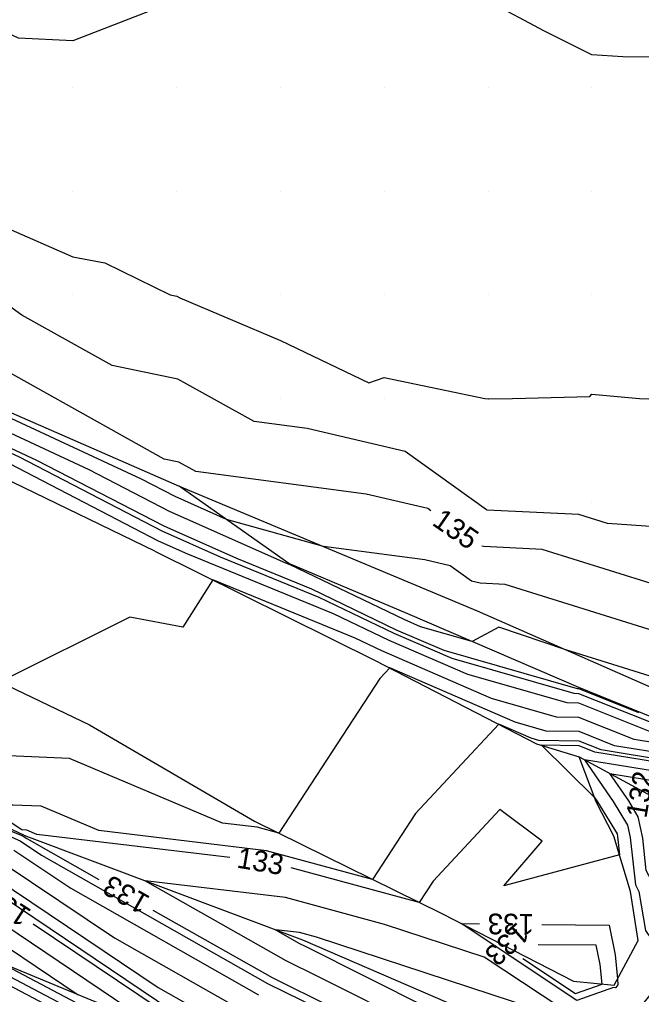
# Model space of a CAD drawing. Extents: x 2354170 to 2357230, y 866100 to 868290.
# Drawn here: x 2355034.8 to 2355094.8, y 867572.5 to 867666.6 of the extents above; entities that cross this region are included whole.
import ezdxf

# ---------------------------------------------------------------- set-up
doc = ezdxf.new("R2010")
doc.units = 0
for name, color, linetype in [('Default', 7, 'Continuous'), ('DTM Contours Major', 7, 'Continuous'), ('DTM Contours Major Text', 7, 'Continuous'), ('DTM Contours Minor', 7, 'Continuous'), ('DTM Contours Minor Text', 7, 'Continuous'), ('Exist DTM QL2 LIDAR Elevation Point', 7, 'Continuous'), ('PH Exist DTM Breakline', 7, 'Continuous')]:
    doc.layers.add(name, color=color, linetype=linetype)

msp = doc.modelspace()

# ---------------------------------------------------------------- linework, layer by layer
at = {"layer": 'Default'}
for points in [[(2355156.783, 867670.018), (2355149.973, 867664.732), (2355142.385, 867662.431), (2355139.973, 867665.046), (2355136.567, 867666.613), (2355129.973, 867663.114), (2355124.547, 867664.592), (2355119.973, 867663.374), (2355111.37, 867661.416), (2355109.973, 867661.522), (2355103.472, 867663.518), (2355099.972, 867662.952), (2355092.943, 867662.989), (2355089.972, 867663.174), (2355085.414, 867665.46), (2355079.972, 867668.354)], [(2355019.972, 867668.009), (2355014.751, 867660.018), (2355019.972, 867657.029), (2355028.431, 867650.018), (2355029.666, 867649.263), (2355033.492, 867646.498), (2355039.972, 867643.697), (2355043.05, 867643.096), (2355049.349, 867640.018), (2355049.973, 867639.887), (2355050.262, 867639.728), (2355059.972, 867635.609), (2355068.477, 867631.513), (2355069.972, 867632.041), (2355079.652, 867630.018), (2355079.972, 867629.986), (2355080.011, 867629.979), (2355082.336, 867630.018), (2355089.78, 867630.21), (2355089.972, 867630.442), (2355094.574, 867630.018), (2355099.972, 867629.838)], [(2355047.331, 867667.378), (2355039.972, 867664.528), (2355034.726, 867664.773), (2355029.972, 867666.96)], [(2355074.447, 867619.179), (2355074.154, 867619.39), (2355068.209, 867620.789), (2355051.797, 867622.962), (2355050.162, 867623.866), (2355048.755, 867624.16), (2355028.509, 867635.467), (2355025.079, 867637.946), (2355021.957, 867639.854), (2355009.227, 867645.813), (2355004.635, 867648.65), (2355001.188, 867649.633), (2354995.884, 867652.137), (2354991.371, 867653.721), (2354989.082, 867654.28), (2354986.916, 867655.031), (2354982.716, 867654.347)], [(2355100.743, 867617.311), (2355091.467, 867617.964), (2355088.717, 867618.825), (2355079.897, 867619.257), (2355079.816, 867619.276), (2355071.981, 867624.913), (2355062.547, 867627.133), (2355057.417, 867627.812), (2355050.067, 867631.877), (2355043.749, 867633.199), (2355035.042, 867638.061), (2355027.373, 867643.604)], [(2355094.488, 867599.695), (2355088.709, 867601.999), (2355088.596, 867602.001), (2355075.753, 867605.694), (2355071.157, 867607.685), (2355062.985, 867611.611), (2355055.759, 867614.57), (2355048.746, 867617.693), (2355036.501, 867624.046), (2355024.505, 867629.627), (2355016.498, 867633.235), (2355006.415, 867637.823), (2355002.615, 867638.476)], [(2355099.914, 867606.359), (2355081.623, 867612.087), (2355079.197, 867612.206), (2355078.366, 867612.4), (2355076.326, 867613.867), (2355073.871, 867614.445), (2355064.121, 867615.736), (2355054.755, 867618.35), (2355049.809, 867620.553), (2355046.588, 867622.223), (2355023.336, 867633.042)], [(2355104.138, 867600.557), (2355087.476, 867605.774), (2355081.018, 867607.956), (2355078.439, 867606.569), (2355073.474, 867607.996), (2355071.87, 867608.691), (2355060.891, 867613.966), (2355060.477, 867614.135), (2355049.278, 867619.123), (2355041.545, 867623.135), (2355023.921, 867631.335)], [(2354959.297, 867626.307), (2354958.324, 867626.038), (2354957.438, 867624.558), (2354956.782, 867623.717), (2354956.916, 867622.401), (2354957.342, 867620.978), (2354961.864, 867618.793), (2354962.775, 867617.67), (2354963.474, 867617.287), (2354970.863, 867615.663), (2354971.341, 867615.322), (2354972.448, 867614.56), (2354980.701, 867611.562), (2354983.324, 867610.296), (2354999.117, 867602.837), (2355006.207, 867599.884), (2355008.646, 867598.688), (2355035.042, 867587.863), (2355035.182, 867587.803), (2355035.537, 867587.564), (2355042.462, 867583.632)], [(2355055.077, 867585.745), (2355036.484, 867587.97), (2355035.529, 867588.375), (2355035.053, 867588.395), (2355014.646, 867601.924), (2355006.762, 867604.225), (2355000.673, 867607.676), (2354986.861, 867614.199), (2354983.748, 867614.767), (2354982.863, 867615.384), (2354980.653, 867616.178), (2354973.576, 867619.035), (2354971.166, 867620.282), (2354966.939, 867623.64), (2354964.849, 867624.927)], [(2355095.952, 867597.744), (2355088.718, 867600.629), (2355087.581, 867600.646), (2355078.033, 867603.391), (2355070.444, 867606.679), (2355065.08, 867609.256), (2355051.042, 867615.004), (2355048.215, 867616.263), (2355031.457, 867624.957)], [(2355171.284, 867607.356), (2355169.973, 867606.696), (2355160.261, 867609.73), (2355159.973, 867609.693), (2355154.427, 867605.564), (2355149.973, 867602.931), (2355146.472, 867603.518), (2355141.765, 867600.018), (2355140.302, 867599.688), (2355139.983, 867599.846), (2355137.995, 867600.018), (2355129.973, 867601.965), (2355128.737, 867601.253), (2355118.258, 867605.923), (2355110.968, 867605.497), (2355108.882, 867606.191), (2355102.342, 867611.693), (2355095.691, 867612.162), (2355085.17, 867615.456), (2355079.547, 867615.732), (2355079.363, 867615.775)], [(2355097.581, 867596.559), (2355094.051, 867597.135), (2355088.727, 867599.258), (2355086.566, 867599.29), (2355080.313, 867601.089), (2355069.731, 867605.673), (2355067.175, 867606.901), (2355053.438, 867612.526), (2355050.569, 867607.949), (2355045.465, 867608.937), (2355032.951, 867602.68)], [(2355097.391, 867595.671), (2355092.15, 867596.526), (2355088.735, 867597.887), (2355085.552, 867597.935), (2355082.593, 867598.786), (2355070.495, 867604.027), (2355069.543, 867603.003), (2355059.819, 867588.082), (2355057.711, 867588.654), (2355054.374, 867589.053), (2355039.634, 867595.298), (2355032.282, 867595.611)], [(2355121.422, 867582.126), (2355120.835, 867582.407), (2355106.543, 867590.086), (2355101.873, 867591.814), (2355097.201, 867594.782), (2355090.248, 867595.917), (2355088.744, 867596.517), (2355085.111, 867596.571), (2355090.22, 867591.533), (2355090.511, 867591.107), (2355092.394, 867588.021), (2355092.447, 867587.763), (2355092.642, 867585.988), (2355081.497, 867583.018), (2355085.17, 867587.327), (2355081.097, 867590.356), (2355074.684, 867583.461), (2355073.339, 867581.398), (2355060.98, 867584.75)], [(2355144.841, 867569.873), (2355137.635, 867573.447), (2355125.649, 867578.418), (2355125.497, 867578.491), (2355124.148, 867579.138), (2355105.194, 867589.322), (2355102.833, 867590.195), (2355097.01, 867593.894), (2355089.269, 867595.158), (2355092.015, 867591.149), (2355093.421, 867588.845), (2355093.66, 867587.678), (2355094.165, 867583.091), (2355094.502, 867582.453), (2355095.148, 867578.699), (2355095.736, 867577.8), (2355096.553, 867575.811), (2355096.633, 867573.775), (2355094.185, 867570.743)], [(2355095.215, 867584.487), (2355094.873, 867587.593), (2355094.448, 867589.668), (2355093.519, 867591.191), (2355091.704, 867593.841), (2355096.82, 867593.005), (2355103.793, 867588.577), (2355103.845, 867588.557), (2355104.51, 867588.2), (2355104.065, 867588.353), (2355103.8, 867588.496), (2355100.619, 867586.344), (2355099.841, 867583.617), (2355099.434, 867581.988), (2355099.54, 867578.238), (2355099.768, 867577.277), (2355098.948, 867576.569), (2355098.399, 867577.905), (2355096.62, 867580.624), (2355096.312, 867582.415), (2355095.215, 867584.487)], [(2355003.273, 867589.958), (2355012.346, 867585.508), (2355014.512, 867584.62), (2355028.775, 867578.417), (2355032.927, 867575.623), (2355052.64, 867565.209), (2355064.575, 867560.758), (2355069.477, 867558.851), (2355085.298, 867551.851), (2355086.723, 867551.29), (2355093.921, 867548.105)], [(2355034.266, 867586.462), (2355039.748, 867582.774), (2355057.845, 867572.501)], [(2355033.351, 867585.121), (2355043.958, 867577.984), (2355056.525, 867570.85)], [(2355032.436, 867583.78), (2355048.169, 867573.195), (2355055.206, 867569.2)], [(2355088.883, 867569.97), (2355079.608, 867576.132), (2355069.998, 867579.286), (2355060.434, 867581.88), (2355046.929, 867583.496), (2355060.485, 867575.801), (2355063.587, 867574.266), (2355082.552, 867564.741)], [(2355030.605, 867581.098), (2355048.031, 867569.375)], [(2355047.68, 867580.67), (2355059.165, 867574.151), (2355064.839, 867571.345), (2355079.106, 867564.179), (2355088.55, 867559.976), (2355091.682, 867558.42), (2355106.052, 867552.026), (2355119.095, 867546.322), (2355119.785, 867546.02), (2355133.029, 867540.156), (2355138.125, 867538.189)], [(2355029.69, 867579.758), (2355040.479, 867572.499)], [(2355036.147, 867579.326), (2355052.38, 867568.405), (2355053.886, 867567.55), (2355056.858, 867566.08), (2355067.652, 867562.054), (2355068.843, 867561.591), (2355086.95, 867553.58), (2355087.307, 867553.439), (2355113.632, 867541.793), (2355114.755, 867541.349), (2355114.958, 867541.268), (2355126.204, 867536.555)], [(2355084.49, 867571.137), (2355063.434, 867578.048), (2355061.796, 867578.493), (2355059.482, 867578.77), (2355061.804, 867577.451), (2355062.336, 867577.188), (2355085.998, 867565.304)], [(2355092.051, 867573.211), (2355088.525, 867571.959), (2355077.382, 867579.362), (2355079.155, 867579.344)], [(2355085.154, 867579.285), (2355091.634, 867579.22), (2355092.22, 867576.354), (2355092.456, 867574.051), (2355092.479, 867573.447), (2355092.285, 867573.206), (2355092.241, 867573.162), (2355092.051, 867573.211)], [(2355028.633, 867577.026), (2355052.315, 867564.516)], [(2355029.785, 867575.552), (2355051.989, 867563.822)]]:
    msp.add_lwpolyline(points, dxfattribs=at)
at = {"layer": 'DTM Contours Major'}
for points in [[(2355074.447, 867619.179), (2355074.154, 867619.39), (2355068.209, 867620.789), (2355051.797, 867622.962), (2355050.162, 867623.866), (2355048.755, 867624.16), (2355028.509, 867635.467), (2355025.079, 867637.946), (2355021.957, 867639.854), (2355009.227, 867645.813), (2355004.635, 867648.65), (2355001.188, 867649.633), (2354995.884, 867652.137), (2354991.371, 867653.721), (2354989.082, 867654.28), (2354986.916, 867655.031), (2354982.716, 867654.347)], [(2355171.284, 867607.356), (2355169.973, 867606.696), (2355160.261, 867609.73), (2355159.973, 867609.693), (2355154.427, 867605.564), (2355149.973, 867602.931), (2355146.472, 867603.518), (2355141.765, 867600.018), (2355140.302, 867599.688), (2355139.983, 867599.846), (2355137.995, 867600.018), (2355129.973, 867601.965), (2355128.737, 867601.253), (2355118.258, 867605.923), (2355110.968, 867605.497), (2355108.882, 867606.191), (2355102.342, 867611.693), (2355095.691, 867612.162), (2355085.17, 867615.456), (2355079.547, 867615.732), (2355079.363, 867615.775)], [(2355003.273, 867589.958), (2355012.346, 867585.508), (2355014.512, 867584.62), (2355028.775, 867578.417), (2355032.927, 867575.623), (2355052.64, 867565.209), (2355064.575, 867560.758), (2355069.477, 867558.851), (2355085.298, 867551.851), (2355086.723, 867551.29), (2355093.921, 867548.105)]]:
    msp.add_lwpolyline(points, dxfattribs=at)
at = {"layer": 'DTM Contours Minor'}
for points in [[(2355097.22, 867598.15), (2355088.712, 867601.542), (2355088.257, 867601.549), (2355076.513, 867604.926), (2355070.919, 867607.35), (2355063.684, 867610.826), (2355054.187, 867614.715), (2355048.569, 867617.217), (2355034.82, 867624.35), (2355024.7, 867629.058)], [(2355152.512, 867567.981), (2355134.902, 867576.713), (2355127.278, 867579.875), (2355126.516, 867580.24), (2355119.731, 867583.497), (2355106.992, 867590.341), (2355101.553, 867592.354), (2355097.264, 867595.078), (2355090.882, 867596.12), (2355088.741, 867596.974), (2355084.875, 867597.032), (2355084.112, 867597.251), (2355080.993, 867598.602), (2355072.97, 867589.975), (2355068.833, 867583.626), (2355058.619, 867586.396), (2355042.447, 867588.331), (2355036.897, 867590.683), (2355034.129, 867590.8), (2355016.739, 867602.33), (2355006.337, 867605.365), (2355000.765, 867608.523), (2354988.128, 867614.492), (2354985.563, 867614.96)], [(2355034.064, 867587.709), (2355034.877, 867587.356), (2355036.94, 867585.967), (2355058.725, 867573.601), (2355065.256, 867570.371)], [(2355031.826, 867582.886), (2355050.977, 867570.001)], [(2355088.406, 867572.622), (2355090.966, 867573.531), (2355090.771, 867575.435), (2355090.396, 867577.27), (2355084.804, 867577.326)], [(2355083.328, 867575.995), (2355088.406, 867572.622)]]:
    msp.add_lwpolyline(points, dxfattribs=at)
at = {"layer": 'Exist DTM QL2 LIDAR Elevation Point'}
for p, q in [((2355039.972, 867660.018), (2355039.972, 867660.018)), ((2355049.972, 867660.018), (2355049.972, 867660.018)), ((2355059.972, 867660.018), (2355059.972, 867660.018)), ((2355069.972, 867660.018), (2355069.972, 867660.018)), ((2355079.972, 867660.018), (2355079.972, 867660.018)), ((2355089.972, 867660.018), (2355089.972, 867660.018)), ((2355039.972, 867650.018), (2355039.972, 867650.018)), ((2355049.972, 867650.018), (2355049.972, 867650.018)), ((2355059.972, 867650.018), (2355059.972, 867650.018)), ((2355069.972, 867650.018), (2355069.972, 867650.018)), ((2355079.972, 867650.018), (2355079.972, 867650.018)), ((2355089.972, 867650.018), (2355089.972, 867650.018)), ((2355039.972, 867640.018), (2355039.972, 867640.018)), ((2355049.972, 867640.018), (2355049.972, 867640.018)), ((2355059.972, 867640.018), (2355059.972, 867640.018)), ((2355069.972, 867640.018), (2355069.972, 867640.018)), ((2355079.972, 867640.018), (2355079.972, 867640.018)), ((2355089.972, 867640.018), (2355089.972, 867640.018)), ((2355059.972, 867630.018), (2355059.972, 867630.018)), ((2355069.972, 867630.018), (2355069.972, 867630.018)), ((2355079.972, 867630.018), (2355079.972, 867630.018)), ((2355089.972, 867630.018), (2355089.972, 867630.018)), ((2355079.972, 867620.018), (2355079.972, 867620.018)), ((2355089.972, 867620.018), (2355089.972, 867620.018))]:
    msp.add_line(p, q, dxfattribs=at)
at = {"layer": 'PH Exist DTM Breakline'}
for points in [[(2354950.702, 867629.187), (2354951.43, 867630.832), (2354954.125, 867635.352), (2354957.876, 867639.883), (2354963.714, 867643.781), (2354969.11, 867646.734), (2354972.897, 867648.077), (2354977.351, 867648.954), (2354983.334, 867649.185), (2354988.141, 867648.209), (2354992.972, 867646.52), (2355001.969, 867642.971), (2355023.225, 867633.369), (2355050.188, 867621.573)], [(2355047.856, 867615.298), (2355025.751, 867625.988), (2355010.481, 867633.114), (2354996.688, 867638.633), (2354987.026, 867642.219), (2354977.927, 867643.442), (2354971.901, 867642.422), (2354975.162, 867639.949), (2354981.522, 867635.698), (2354991.257, 867630.149), (2354996.663, 867628.206), (2355001.237, 867628.58), (2355007.575, 867630.422)], [(2354971.901, 867642.422), (2354965.149, 867637.977), (2354961.754, 867633.806), (2354960.882, 867632.426), (2354962.631, 867631.222), (2354969.152, 867627.599), (2354977.305, 867625.078), (2354986.753, 867624.254), (2354992.637, 867622.797), (2355001.758, 867617.641), (2355041.562, 867598.55)], [(2355035.245, 867587.895), (2355000.307, 867604.313), (2354981.834, 867613.038), (2354972.146, 867616.719), (2354964.751, 867619.724), (2354959.184, 867622.64)], [(2355050.188, 867621.573), (2355078.932, 867609.531), (2355113.418, 867594.369), (2355146.57, 867580.225), (2355173.862, 867568.17), (2355196.189, 867558.73)], [(2355197.698, 867543.479), (2355182.526, 867552.424), (2355171.622, 867558.931), (2355155.934, 867567.137), (2355128.386, 867583.451), (2355110.678, 867592.43), (2355097.974, 867598.392), (2355088.708, 867602.151), (2355072.252, 867609.23), (2355060.763, 867614.109), (2355050.188, 867621.573)], [(2355047.856, 867615.298), (2355069.081, 867604.757), (2355084.64, 867596.718), (2355088.751, 867595.437), (2355096.449, 867591.274), (2355097.417, 867587.415), (2355097.963, 867582.379), (2355099.116, 867577.933), (2355098.623, 867573.931), (2355096.411, 867567.86), (2355095.484, 867566.277)], [(2355041.562, 867598.55), (2355057.475, 867589.241), (2355075.509, 867580.325), (2355088.194, 867573.801), (2355092.12, 867573.419), (2355094.421, 867577.749), (2355093.698, 867582.47), (2355092.102, 867587.787), (2355090.381, 867591.103), (2355088.751, 867595.437)], [(2355035.245, 867587.895), (2355062.077, 867577.792), (2355096.215, 867563.043), (2355125.204, 867550.464), (2355154.737, 867537.91), (2355188.097, 867522.603), (2355227.663, 867504.53)], [(2355219.015, 867495.786), (2355180.571, 867514.321), (2355138.993, 867532.299), (2355114.953, 867542.057), (2355068.64, 867562.47), (2355053.527, 867567.101), (2355028.202, 867577.578)]]:
    msp.add_lwpolyline(points, dxfattribs=at)

# ---------------------------------------------------------------- texts
at = {"layer": 'Default'}
for s, rotation, p in [('135', 325.29566, (2355074.468, 867617.883)), ('132', 80.36725, (2355095.221, 867589.455)), ('133', 350.428, (2355055.677, 867584.776)), ('133', 150.41788, (2355047.516, 867581.913)), ('134', 146.80037, (2355036.083, 867580.609)), ('133', 179.42815, (2355084.408, 867580.292))]:
    msp.add_text(s, height=2, rotation=rotation, dxfattribs=at).set_placement(p)
at = {"layer": 'DTM Contours Major Text'}
msp.add_text('135', height=2, rotation=325.29566, dxfattribs=at).set_placement((2355074.468, 867617.883))
at = {"layer": 'DTM Contours Minor Text'}
for s, rotation, p in [('132', 80.36725, (2355095.221, 867589.455)), ('133', 222.02839, (2355082.802, 867579.601))]:
    msp.add_text(s, height=2, rotation=rotation, dxfattribs=at).set_placement(p)

doc.saveas('drawing.dxf')
